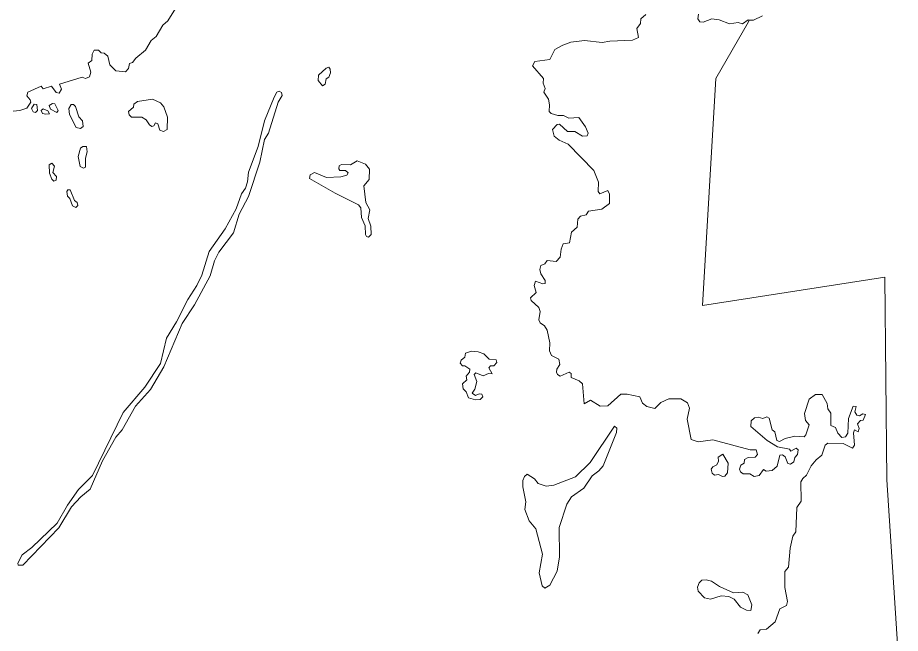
# Model space of a CAD drawing. Extents: x 369010 to 739155, y 6377141 to 6616555.
# Drawn here: x 480019 to 482301, y 6484773 to 6486365 of the extents above; entities that cross this region are included whole.
import ezdxf

# ---------------------------------------------------------------- set-up
doc = ezdxf.new("R2010")
doc.units = 0
doc.header["$LTSCALE"] = 40
doc.layers.add('1', color=7, linetype='Continuous', lineweight=13)

msp = doc.modelspace()

# ---------------------------------------------------------------- linework, layer by layer
at = {"layer": '1'}
for points in [[(480024.99, 6486124.38), (480042.87, 6486130.83), (480053.13, 6486145.73), (480051.64, 6486152.18), (480042.87, 6486162.44), (480045.51, 6486171.71), (480080.1, 6486187.6), (480085.4, 6486180.48), (480107.08, 6486186.94), (480119, 6486171.21), (480126.28, 6486169.39), (480132.73, 6486179.99), (480127.77, 6486192.56), (480186.19, 6486210.94), (480194.96, 6486207.13), (480204.89, 6486211.27), (480208.04, 6486223.85), (480201.09, 6486247.18), (480211.02, 6486253.64), (480212.18, 6486270.02), (480217.14, 6486280.28), (480228.56, 6486280.78), (480234.69, 6486273.5), (480243.13, 6486272.67), (480252.56, 6486265.06), (480257.52, 6486242.88), (480272.75, 6486227.32), (480297.58, 6486224.67), (480305.52, 6486233.44), (480308.33, 6486245.69), (480316.28, 6486248.34), (480324.88, 6486259.43), (480349.71, 6486280.28), (480364.11, 6486305.11), (480377.02, 6486315.87), (480394.23, 6486345.49), (480407.47, 6486356.25), (480439.74, 6486408.88)], [(481642.79, 6486372.63), (481630.21, 6486361.54), (481628.56, 6486348.97), (481619.79, 6486336.39), (481623.59, 6486313.55), (481608.7, 6486306.6), (481549.28, 6486303.95), (481529.59, 6486300.14), (481484.57, 6486305.11), (481449.15, 6486300.97), (481427.97, 6486293.69), (481407.45, 6486281.77), (481394.87, 6486256.28), (481356.31, 6486250.99), (481349.85, 6486240.23), (481378.32, 6486207.13), (481377.16, 6486195.21), (481382.46, 6486181.15), (481378.98, 6486171.55), (481390.9, 6486153.67), (481394.21, 6486138.78), (481393.05, 6486122.06), (481397.68, 6486116.76), (481415.06, 6486111.3), (481429.96, 6486111.3), (481443.69, 6486104.85), (481469.18, 6486106.01), (481486.72, 6486082.34)], [(481909.92, 6486358.4), (481907.1, 6486358.57), (481892.7, 6486348.64), (481881.12, 6486351.95), (481859.11, 6486348.14), (481832.46, 6486358.9), (481812.93, 6486361.54), (481790.75, 6486352.44), (481782.48, 6486353.6), (481777.02, 6486361.21), (481779, 6486373.46)], [(481944.34, 6486368.83), (481920.67, 6486358.07), (481909.92, 6486358.4), (481907.77, 6486353.6), (481823.69, 6486206.96), (481788.77, 6485620.58), (482260.12, 6485693.57), (482265.92, 6485169.25), (482300.51, 6484625.9)], [(482300.51, 6484625.9), (482265.92, 6485169.25), (482260.12, 6485693.57), (481788.77, 6485620.58), (481823.69, 6486206.96), (481907.77, 6486353.6), (481909.92, 6486358.4)], [(480007.45, 6486122.39), (480024.99, 6486124.38)], [(481486.72, 6486082.34), (481494.01, 6486065.62), (481491.36, 6486059.17), (481478.78, 6486058.34), (481458.92, 6486070.26), (481440.55, 6486069.76), (481420.02, 6486088.79), (481413.57, 6486088.13), (481401.65, 6486075.55), (481405.46, 6486057.68), (481418.87, 6486047.75), (481441.71, 6486037.32), (481508.24, 6485969.13), (481520.49, 6485939.01), (481519.66, 6485915.35), (481523.96, 6485909.22), (481544.81, 6485917.33), (481549.12, 6485908.06), (481549.12, 6485884.07), (481528.93, 6485869.17), (481494.17, 6485863.87), (481488.71, 6485855.1), (481474.14, 6485851.3), (481467.36, 6485843.68), (481465.37, 6485822.66), (481450.97, 6485810.09), (481445.51, 6485782.28), (481428.8, 6485779.96), (481423.83, 6485766.23), (481421.51, 6485744.88), (481411.42, 6485734.28), (481387.75, 6485736.44), (481382.12, 6485727.66), (481371.04, 6485723.53), (481368.72, 6485713.6), (481371.37, 6485701.85), (481382.79, 6485684.63), (481382.46, 6485677.35), (481376.66, 6485676.19), (481357.3, 6485682.81), (481353.82, 6485672.05), (481359.12, 6485654.18), (481344.72, 6485640.44), (481346.21, 6485632.83), (481366.57, 6485614.79), (481370.04, 6485605.03), (481366.24, 6485583.18), (481370.04, 6485575.23), (481380.8, 6485567.95), (481387.92, 6485556.86), (481394.87, 6485523.76), (481393.71, 6485502.74), (481398.67, 6485490.99), (481417.54, 6485481.39), (481420.19, 6485467.99), (481412.58, 6485455.91), (481411.75, 6485447.8), (481414.89, 6485441.67), (481421.02, 6485437.87), (481445.02, 6485448.13), (481449.98, 6485444.82), (481449.98, 6485433.73), (481470.17, 6485425.29), (481478.94, 6485417.34), (481483.41, 6485366.2), (481499.8, 6485375.31), (481525.12, 6485359.75), (481544.15, 6485360.91), (481577.75, 6485391.03), (481594.63, 6485391.36), (481627.07, 6485383.75), (481634.19, 6485368.02), (481645.28, 6485359.25), (481666.13, 6485354.29), (481681.36, 6485369.68), (481702.37, 6485378.78), (481733.16, 6485378.78), (481750.37, 6485368.85), (481755.34, 6485355.11), (481749.54, 6485326.81), (481759.97, 6485273.52), (481777.68, 6485267.4), (481816.08, 6485273.19), (481912.23, 6485247.21), (481928.29, 6485246.88), (481931.6, 6485235.29), (481925.14, 6485228.17), (481907.27, 6485227.35), (481897.67, 6485222.38), (481896.51, 6485212.45), (481888.57, 6485207.49), (481884.76, 6485197.55), (481887.41, 6485190.44), (481894.69, 6485184.65), (481911.57, 6485184.65), (481922.33, 6485177.86), (481935.24, 6485180.84), (481946.66, 6485196.4), (481953.94, 6485191.6), (481969.66, 6485193.75)], [(481969.66, 6485193.75), (481981.91, 6485204.51), (481989.19, 6485233.47), (481996.14, 6485234.3), (482002.93, 6485229.33), (482009.38, 6485212.12), (482016.67, 6485209.8), (482025.11, 6485215.93), (482027.42, 6485227.68), (482034.54, 6485235.29), (482036.2, 6485246.88), (482031.56, 6485251.67), (482017.49, 6485244.06), (482014.02, 6485248.7), (481983.07, 6485254.82), (481956.42, 6485270.87), (481914.05, 6485307.45), (481915.21, 6485321.85), (481923.98, 6485329.96), (481933.25, 6485331.78), (481945, 6485327.97), (481955.76, 6485332.61), (481961.72, 6485328.8), (481969, 6485298.68), (481976.28, 6485293.71), (481980.92, 6485271.54), (481988.53, 6485268.56), (482003.1, 6485276.5), (482027.59, 6485282.62), (482051.59, 6485281.13), (482056.55, 6485285.77), (482064.5, 6485311.59), (482055.73, 6485322.68), (482052.75, 6485341.05), (482064.5, 6485377.95), (482081.38, 6485390.53), (482098.43, 6485390.53), (482111, 6485366.53), (482112.99, 6485353.13), (482120.93, 6485342.21), (482120.93, 6485310.43), (482132.85, 6485304.8), (482138.81, 6485290.24), (482149.57, 6485278.82), (482159, 6485281.13), (482164.79, 6485290.24), (482166.28, 6485327.97), (482178.86, 6485360.08), (482186.47, 6485359.25), (482182.67, 6485345.52), (482188.46, 6485336.41), (482194.91, 6485334.59), (482203.36, 6485340.55), (482210.47, 6485338.4), (482204.02, 6485324.17), (482197.56, 6485323.01), (482189.62, 6485314.24), (482194.09, 6485302.48), (482191.44, 6485293.38), (482182.01, 6485298.68), (482179.69, 6485291.4), (482182.01, 6485259.45), (482176.54, 6485251.84), (482152.55, 6485263.59), (482113.32, 6485263.92), (482106.04, 6485258.96), (482097.76, 6485233.47), (482082.87, 6485221.22), (482070.29, 6485205.66), (482058.37, 6485181.67), (482048.11, 6485172.89), (482043.48, 6485164.45), (482043.81, 6485114.8), (482033.38, 6485098.42), (482030.07, 6485035.2), (482022.46, 6485024.11), (482015.34, 6484993.16), (482011.54, 6484943.34), (482001.61, 6484932.25), (482001.94, 6484891.04), (482009.22, 6484854.63), (482006.24, 6484844.7), (481989.03, 6484835.6), (481977.28, 6484802), (481954.27, 6484783.3), (481938.22, 6484781.48), (481932.43, 6484772.21)]]:
    msp.add_lwpolyline(points, dxfattribs=at)
for points in [[(480823.38, 6486236.09), (480816.6, 6486234.11), (480797.07, 6486215.4), (480795.58, 6486202.16), (480807.49, 6486188.1), (480813.62, 6486192.56), (480816.6, 6486206.63), (480823.38, 6486210.94), (480828.02, 6486222.02), (480827.19, 6486231.46)], [(480695.45, 6486174.69), (480688.99, 6486172.04), (480682.21, 6486158.97), (480657.55, 6486097.57), (480641.16, 6486031.69), (480615.84, 6485965), (480613.19, 6485939.84), (480607.9, 6485923.29), (480597.8, 6485909.22), (480584.06, 6485870), (480555.76, 6485818.86), (480514.06, 6485760.1), (480495.02, 6485698.37), (480482.44, 6485671.72), (480458.94, 6485636.14), (480429.98, 6485577.88), (480403.83, 6485535.51), (480388.27, 6485469.97), (480348.22, 6485408.9), (480292.28, 6485343.36), (480212.34, 6485180.84), (480176.92, 6485144.92), (480147.8, 6485104.21), (480121.81, 6485057.7), (480055.94, 6484994.32), (480031.12, 6484975.28), (480019.7, 6484954.26), (480020.36, 6484948.97), (480032.27, 6484948.64), (480126.11, 6485045.79), (480158.72, 6485099.58), (480182.22, 6485125.23), (480207.05, 6485145.42), (480238.99, 6485218.57), (480272.92, 6485279.98), (480289.63, 6485298.68), (480324.06, 6485360.41), (480362.29, 6485402.78), (480396.71, 6485461.86), (480444.54, 6485573.58), (480476.32, 6485622.07), (480516.87, 6485697.21), (480527.96, 6485735.77), (480539.05, 6485757.79), (480577.28, 6485807.77), (480592.17, 6485856.59), (480615.51, 6485902.44), (480644.97, 6485990.82), (480657.38, 6486049.9), (480667.64, 6486065.62), (480692.8, 6486145.73), (480702.73, 6486163.6), (480701.24, 6486170.88)], [(480065.54, 6486119.08), (480070.84, 6486124.38), (480069.02, 6486139.6), (480061.73, 6486141.09), (480055.28, 6486129.34), (480059.09, 6486121.23)], [(480120.49, 6486119.41), (480123.96, 6486124.05), (480115.52, 6486141.59), (480109.4, 6486142.58), (480100.63, 6486137.29), (480103.77, 6486127.85)], [(480181.56, 6486077.87), (480188.68, 6486083.17), (480186.85, 6486098.06), (480177.26, 6486107.66), (480168.48, 6486134.97), (480163.52, 6486139.93), (480157.39, 6486139.93), (480151.44, 6486130), (480153.26, 6486114.45), (480170.8, 6486080.19)], [(480396.22, 6486069.76), (480405.65, 6486075.22), (480406.81, 6486107.5), (480397.21, 6486133.98), (480388.11, 6486144.57), (480367.92, 6486153.67), (480329.35, 6486147.55), (480319.92, 6486141.09), (480318.76, 6486133.15), (480306.18, 6486121.73), (480307.67, 6486113.62), (480313.8, 6486107.5), (480340.11, 6486107.16), (480351.2, 6486100.38), (480359.97, 6486086.97), (480366.1, 6486083.17), (480371.39, 6486084.66), (480375.86, 6486092.27), (480381.65, 6486089.62), (480386.95, 6486073.57)], [(480092.35, 6486114.78), (480101.79, 6486115.61), (480097.65, 6486123.22), (480085.4, 6486129.01), (480080.1, 6486124.38), (480083.08, 6486116.76)], [(480189.83, 6485974.93), (480194.47, 6485978.24), (480194.8, 6486001.57), (480198.61, 6486017.63), (480197.61, 6486031.36), (480187.68, 6486031.69), (480181.89, 6486027.06), (480175.77, 6486005.38), (480181.06, 6485979.89)], [(480112.87, 6485941.99), (480119, 6485944.31), (480119.83, 6485953.58), (480109.9, 6485963.84), (480114.36, 6485980.89), (480107.25, 6485988.17), (480100.63, 6485984.36), (480101.45, 6485962.18), (480107.58, 6485946.63)], [(480926.16, 6485797.18), (480932.78, 6485803.96), (480932.28, 6485824.98), (480925.17, 6485845.17), (480929.14, 6485867.68), (480919.21, 6485886.71), (480913.91, 6485929.91), (480927.48, 6485946.29), (480928.64, 6485972.61), (480918.38, 6485985.52), (480896.37, 6485993.96), (480879.16, 6485984.03), (480856.32, 6485984.69), (480850.53, 6485981.71), (480849.37, 6485973.77), (480852.02, 6485969.47), (480866.58, 6485969.13), (480873.03, 6485963.34), (480870.06, 6485957.22), (480854.33, 6485952.75), (480817.42, 6485951.59), (480786.81, 6485964.17), (480775.06, 6485957.71), (480773.9, 6485948.94), (480839.44, 6485910.71), (480899.85, 6485880.26), (480905.97, 6485872.65), (480908.29, 6485847.82), (480917.39, 6485826.14), (480918.22, 6485803.96), (480920.53, 6485799)], [(480169.97, 6485873.47), (480174.44, 6485879.1), (480173.28, 6485886.38), (480166.5, 6485891.68), (480155.08, 6485919.15), (480149.29, 6485919.48), (480146.64, 6485914.68), (480147.8, 6485903.1), (480153.92, 6485896.64), (480161.2, 6485877.61)], [(481202.22, 6485376.13), (481214.47, 6485377.62), (481221.42, 6485383.75), (481219.1, 6485391.36), (481212.15, 6485391.69), (481202.72, 6485387.22), (481193.95, 6485393.68), (481201.23, 6485403.61), (481206.03, 6485423.8), (481198.91, 6485442), (481203.38, 6485445.81), (481222.08, 6485438.69), (481236.15, 6485444.32), (481245.42, 6485443.99), (481237.31, 6485459.55), (481241.61, 6485464.51), (481249.56, 6485464.51), (481257.5, 6485473.28), (481256.01, 6485479.41), (481238.14, 6485481.39), (481224.07, 6485495.46), (481209.5, 6485500.76), (481192.46, 6485501.92), (481176.73, 6485496.95), (481175.24, 6485487.02), (481165.65, 6485478.75), (481163, 6485470.97), (481169.12, 6485464.51), (481174.91, 6485464.51), (481187.82, 6485455.74), (481187, 6485447.8), (481178.22, 6485437.54), (481180.21, 6485428.27), (481168.79, 6485417.34), (481170.61, 6485405.1), (481178.72, 6485397.48), (481184.02, 6485381.76)], [(481561.53, 6485308.61), (481498.47, 6485214.77), (481461.24, 6485177.03), (481405.29, 6485155.35), (481384.77, 6485153.37), (481364.91, 6485160.32), (481355.31, 6485172.4), (481336.28, 6485184.31), (481329, 6485177.86), (481324.86, 6485167.93), (481324.86, 6485151.05), (481332.31, 6485112.65), (481329.66, 6485092.79), (481341.41, 6485063.33), (481358.62, 6485042.81), (481376, 6484977.27), (481366.73, 6484929.11), (481375.17, 6484895.68), (481381.63, 6484889.88), (481394.7, 6484897.17), (481413.57, 6484933.41), (481419.2, 6484970.32), (481418.7, 6485046.28), (481438.89, 6485106.53), (481450.31, 6485125.23), (481482.75, 6485148.4), (481504.27, 6485179.68), (481521.48, 6485192.59), (481532.9, 6485206), (481567.16, 6485292.22), (481567.99, 6485303.31)], [(481842.06, 6485236.12), (481829.81, 6485228.5), (481830.97, 6485217.42), (481826.01, 6485207.98), (481815.74, 6485203.02), (481811.61, 6485196.89), (481813.76, 6485186.96), (481819.88, 6485181.67), (481830.97, 6485183.49), (481840.57, 6485177.86), (481846.69, 6485179.35), (481853.48, 6485187.62), (481855.8, 6485212.45)], [(481913.89, 6484831.79), (481917.03, 6484846.69), (481905.94, 6484872.5), (481893.7, 6484878.96), (481869.37, 6484877.8), (481833.12, 6484893.52), (481812.1, 6484907.26), (481798.86, 6484910.74), (481787.44, 6484909.91), (481780.16, 6484902.96), (481776.35, 6484892.03), (481777.84, 6484882.1), (481794.56, 6484864.06), (481809.46, 6484860.75), (481837.26, 6484869.86), (481857.62, 6484868.04), (481871.19, 6484861.09), (481887.74, 6484840.56), (481902.97, 6484832.95)]]:
    msp.add_lwpolyline(points, close=True, dxfattribs=at)

doc.saveas('drawing.dxf')
